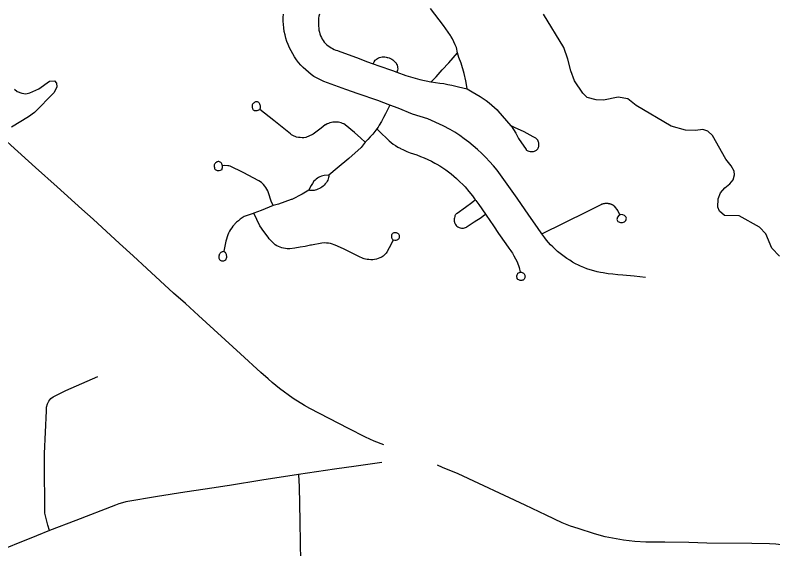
# Model space of a CAD drawing. Extents: x -19 to 366, y -4 to 359.
# Drawn here: x 143.458 to 144.332, y 192.02 to 192.636 of the extents above; entities that cross this region are included whole.
import ezdxf

# ---------------------------------------------------------------- set-up
doc = ezdxf.new("R2010")
doc.units = 0
for name, color, linetype in [('Level 31', 7, 'Continuous'), ('Level 33', 7, 'Continuous'), ('Level 35', 7, 'Continuous'), ('Level 60', 7, 'Continuous')]:
    doc.layers.add(name, color=color, linetype=linetype)

msp = doc.modelspace()

# ---------------------------------------------------------------- linework, layer by layer
at = {"layer": 'Level 31'}
for points in [[(143.88306, 192.13989), (143.87209, 192.1442), (143.86221, 192.14888), (143.84249, 192.15886), (143.7978, 192.18196), (143.79161, 192.18528), (143.77859, 192.19367), (143.763, 192.2052), (143.75457, 192.21212), (143.74988, 192.2162), (143.74127, 192.22365), (143.71789, 192.2451)], [(143.49768, 192.04101), (143.49572, 192.04729), (143.49236, 192.06122), (143.49216, 192.068), (143.49196, 192.11427), (143.49207, 192.13022), (143.4943, 192.17935), (143.49436, 192.1837), (143.49515, 192.18729), (143.49676, 192.1906), (143.49909, 192.19343), (143.50205, 192.19563), (143.51666, 192.20283), (143.55341, 192.21901)], [(143.88088, 192.11984), (143.85144, 192.11538), (143.8263, 192.11189)], [(144.1074, 192.04334), (144.09867, 192.0462), (144.08884, 192.0502), (144.07051, 192.05869), (144.04624, 192.07053), (143.96875, 192.10658), (143.95101, 192.11383), (143.94496, 192.11647)], [(143.8263, 192.11189), (143.78496, 192.10592)], [(143.78496, 192.10592), (143.74257, 192.09944), (143.70537, 192.09314), (143.69976, 192.09219), (143.68764, 192.09038)], [(143.78496, 192.10592), (143.78548, 192.09177), (143.78651, 192.05208), (143.7867, 192.02671), (143.7881, 191.94657), (143.78881, 191.92914), (143.78937, 191.90105)], [(143.68764, 192.09038), (143.65373, 192.08532), (143.62207, 192.08039), (143.58577, 192.07412), (143.58167, 192.07312), (143.57764, 192.07192), (143.57368, 192.07053), (143.52819, 192.0529)], [(143.52819, 192.0529), (143.49768, 192.04101)], [(143.49768, 192.04101), (143.48277, 192.03521), (143.4289, 192.01356), (143.39427, 192.00018), (143.39289, 191.99964)], [(144.37233, 192.0176), (144.35365, 192.02239), (144.34412, 192.02428), (144.33546, 192.02532), (144.32809, 192.02567), (144.30766, 192.02611), (144.25561, 192.02672), (144.23504, 192.02719), (144.20713, 192.02758), (144.18519, 192.02788), (144.17256, 192.02866), (144.15973, 192.03007), (144.13851, 192.03395), (144.126, 192.03737), (144.1074, 192.04334)]]:
    msp.add_lwpolyline(points, dxfattribs=at)
at = {"layer": 'Level 33'}
for points in [[(143.96814, 192.59266), (143.96683, 192.59856), (143.96543, 192.60195), (143.9639, 192.60528), (143.96222, 192.60854), (143.96042, 192.61173), (143.95997, 192.61247), (143.9519, 192.62404), (143.93698, 192.64376)], [(143.88997, 192.53224), (143.87637, 192.53738), (143.85349, 192.54539), (143.83925, 192.55032), (143.81386, 192.55964), (143.80263, 192.56537), (143.79936, 192.56766), (143.79621, 192.57012), (143.7932, 192.57273), (143.79032, 192.57549), (143.78756, 192.57839), (143.78498, 192.58143), (143.78254, 192.58459), (143.78024, 192.58787), (143.77815, 192.59126), (143.7762, 192.59476), (143.77445, 192.59835), (143.77288, 192.60202), (143.77148, 192.60576), (143.77028, 192.60957), (143.76926, 192.61344), (143.76846, 192.61735), (143.76784, 192.6213), (143.76744, 192.62528), (143.76723, 192.62927), (143.7672, 192.63327), (143.76739, 192.63726)], [(143.80891, 192.6373), (143.80841, 192.63502), (143.80805, 192.63271), (143.80786, 192.63039), (143.80781, 192.62806), (143.80793, 192.62573), (143.80793, 192.62552), (143.80795, 192.62325), (143.80812, 192.62099), (143.80844, 192.61874), (143.80891, 192.61652), (143.80952, 192.61434), (143.81027, 192.6122), (143.81119, 192.61012), (143.81205, 192.60842), (143.81321, 192.60666), (143.81452, 192.605), (143.81591, 192.60343), (143.81745, 192.60197), (143.81905, 192.60062), (143.82077, 192.59939), (143.82229, 192.59843), (143.8241, 192.59738), (143.826, 192.59647), (143.82794, 192.59569), (143.82993, 192.59505), (143.83055, 192.59489), (143.85463, 192.5861), (143.86312, 192.5826), (143.87081, 192.57979)], [(143.93772, 192.55906), (143.94375, 192.56482), (143.95062, 192.57295), (143.95817, 192.5809), (143.96323, 192.58674), (143.96814, 192.59266)], [(143.97934, 192.55087), (143.97841, 192.55605), (143.97771, 192.5602), (143.97587, 192.56871), (143.97254, 192.58047), (143.96973, 192.58715), (143.96814, 192.59266)], [(143.87081, 192.57979), (143.87218, 192.58221), (143.87326, 192.58405), (143.87382, 192.58461), (143.87476, 192.58541), (143.87578, 192.58611), (143.87688, 192.58669), (143.87826, 192.5872), (143.87972, 192.58759), (143.88123, 192.58783), (143.88274, 192.58792), (143.88426, 192.58787), (143.88576, 192.58767), (143.88723, 192.58732), (143.88793, 192.58715), (143.88946, 192.58667), (143.89094, 192.58604), (143.89236, 192.58528), (143.89369, 192.58439), (143.89493, 192.58338), (143.89608, 192.58226), (143.89711, 192.58103), (143.89726, 192.58081), (143.89793, 192.57957), (143.89847, 192.57827), (143.89887, 192.57692), (143.8991, 192.57553), (143.89921, 192.57413), (143.89916, 192.57272), (143.89824, 192.57013)], [(143.87081, 192.57979), (143.87747, 192.57736), (143.89326, 192.57198), (143.89824, 192.57013)], [(143.71789, 192.2451), (143.66962, 192.28937), (143.65441, 192.30304), (143.64052, 192.31521), (143.60972, 192.34347), (143.59426, 192.35818), (143.57844, 192.37233), (143.5479, 192.40049), (143.53493, 192.41212), (143.50656, 192.43802), (143.48155, 192.46015), (143.45311, 192.48612), (143.43771, 192.49968), (143.41097, 192.52441), (143.38979, 192.54371), (143.37567, 192.55705), (143.36172, 192.56981)], [(143.89824, 192.57013), (143.9084, 192.56636), (143.92471, 192.56169), (143.93751, 192.55909), (143.93772, 192.55906)], [(143.93772, 192.55906), (143.94771, 192.55771), (143.9524, 192.557), (143.95706, 192.55613), (143.96169, 192.55512), (143.96627, 192.55397), (143.96928, 192.55314), (143.97934, 192.55087)], [(143.97934, 192.55087), (143.98522, 192.54757), (143.9945, 192.54204), (143.99794, 192.53977), (144.0013, 192.53737), (144.00457, 192.53485), (144.00773, 192.53221), (144.0108, 192.52946), (144.01377, 192.5266), (144.01463, 192.52574), (144.02973, 192.50842), (144.0301, 192.50823)], [(143.74035, 192.52706), (143.7407, 192.52807), (143.74091, 192.52911), (143.74097, 192.53018), (143.74089, 192.53124), (143.74067, 192.53229), (143.74028, 192.53328), (143.73976, 192.53422), (143.73954, 192.53454), (143.73898, 192.53509), (143.73832, 192.53553), (143.7376, 192.53584), (143.73684, 192.53601), (143.73606, 192.53602), (143.73528, 192.53588), (143.73453, 192.5356), (143.73388, 192.53518), (143.73351, 192.53486), (143.73284, 192.53441), (143.73226, 192.53384), (143.73181, 192.53318), (143.73148, 192.53244), (143.73129, 192.53165), (143.73126, 192.53085), (143.73138, 192.53005), (143.73156, 192.52947), (143.73163, 192.52875), (143.73182, 192.52807), (143.73217, 192.52744), (143.73264, 192.52689), (143.73319, 192.52645), (143.73384, 192.52615), (143.73482, 192.52593), (143.73584, 192.52587), (143.73683, 192.52595), (143.73705, 192.52599), (143.74035, 192.52706)], [(143.86181, 192.48951), (143.85671, 192.49389), (143.8495, 192.5004), (143.83864, 192.50961), (143.83717, 192.51045), (143.83566, 192.51116), (143.83406, 192.51172), (143.83243, 192.51215), (143.83079, 192.51242), (143.8291, 192.51255), (143.82813, 192.51255), (143.82636, 192.51257), (143.82458, 192.51244), (143.82282, 192.51216), (143.8211, 192.51173), (143.81941, 192.51115), (143.81778, 192.51044), (143.81621, 192.50959), (143.8157, 192.50927), (143.81112, 192.50566), (143.80647, 192.50213), (143.80171, 192.49869), (143.80102, 192.4982), (143.79319, 192.49476), (143.79106, 192.49458), (143.78893, 192.49456), (143.78682, 192.49469), (143.7847, 192.49496), (143.78261, 192.49539), (143.7811, 192.49581), (143.77964, 192.49638), (143.77822, 192.49708), (143.77689, 192.49792), (143.77566, 192.49887), (143.75637, 192.51432), (143.74035, 192.52706)], [(143.88997, 192.53224), (143.88741, 192.52685), (143.88525, 192.5223), (143.88294, 192.51783), (143.88054, 192.51343), (143.87797, 192.5091), (143.8765, 192.50673), (143.87498, 192.50468)], [(144.06552, 192.38362), (144.06032, 192.39094), (144.0531, 192.40122), (144.04616, 192.41137), (144.03696, 192.42466), (144.02157, 192.44639), (144.01774, 192.45173), (144.01375, 192.45695), (144.0096, 192.46203), (144.00526, 192.46696), (144.00075, 192.47176), (143.99611, 192.4764), (143.99132, 192.48088), (143.98635, 192.4852), (143.98128, 192.48936), (143.97604, 192.49335), (143.9707, 192.49715), (143.96521, 192.50078), (143.95964, 192.50423), (143.95179, 192.5083), (143.93384, 192.5163), (143.91643, 192.52189), (143.89987, 192.52851), (143.88997, 192.53224)], [(143.87498, 192.50468), (143.87038, 192.49857), (143.86743, 192.49567), (143.86459, 192.49267), (143.86181, 192.48951)], [(143.87498, 192.50468), (143.87982, 192.50032), (143.88697, 192.4932), (143.88926, 192.49109), (143.89162, 192.4891), (143.89409, 192.48722), (143.89666, 192.48546), (143.89929, 192.48382), (143.90198, 192.48232), (143.90225, 192.48218), (143.90595, 192.48039), (143.90974, 192.47873), (143.91358, 192.4772), (143.91748, 192.47581), (143.92109, 192.47466), (143.9254, 192.47304), (143.92967, 192.47129), (143.93387, 192.4694), (143.938, 192.46738), (143.9421, 192.46523), (143.94436, 192.46397), (143.94785, 192.462), (143.95128, 192.45991), (143.95461, 192.45768), (143.95788, 192.45534), (143.96103, 192.45287), (143.96412, 192.45028), (143.96709, 192.44758), (143.96833, 192.44638), (143.97698, 192.43774), (143.9812, 192.4326), (143.98532, 192.42737), (143.98867, 192.42291)], [(144.0301, 192.50823), (144.03527, 192.49984), (144.03866, 192.49362), (144.04718, 192.48094), (144.04733, 192.48074), (144.04789, 192.48016), (144.04852, 192.47969), (144.04924, 192.47934), (144.05051, 192.47893), (144.05182, 192.47866), (144.05315, 192.47854), (144.05448, 192.47857), (144.0558, 192.47875), (144.05709, 192.47908), (144.05765, 192.47927), (144.05856, 192.4797), (144.0594, 192.48026), (144.06014, 192.48094), (144.06075, 192.48173), (144.06127, 192.4826), (144.06165, 192.48354), (144.06185, 192.48452), (144.06194, 192.48552), (144.06204, 192.48622), (144.0621, 192.48735), (144.062, 192.48848), (144.06175, 192.48958), (144.06136, 192.49064), (144.06084, 192.49164), (144.06017, 192.49256), (144.05851, 192.4941), (144.05544, 192.49546), (144.04487, 192.50131), (144.03373, 192.50628), (144.0301, 192.50823)], [(143.86181, 192.48951), (143.85923, 192.48637), (143.85695, 192.48337), (143.84273, 192.47039), (143.82944, 192.45953), (143.81985, 192.45151)], [(143.6966, 192.45804), (143.69695, 192.45905), (143.69716, 192.46009), (143.69722, 192.46116), (143.69714, 192.46222), (143.69692, 192.46327), (143.69653, 192.46426), (143.69601, 192.4652), (143.69579, 192.46552), (143.69522, 192.46607), (143.69457, 192.46651), (143.69385, 192.46682), (143.69309, 192.46698), (143.69231, 192.467), (143.69153, 192.46686), (143.69078, 192.46658), (143.69013, 192.46616), (143.68976, 192.46584), (143.68909, 192.46539), (143.68851, 192.46482), (143.68806, 192.46416), (143.68772, 192.46342), (143.68754, 192.46263), (143.68751, 192.46183), (143.68763, 192.46103), (143.68781, 192.46045), (143.68788, 192.45973), (143.68807, 192.45905), (143.68842, 192.45842), (143.68889, 192.45787), (143.68944, 192.45743), (143.69009, 192.45713), (143.69107, 192.45691), (143.6924, 192.4567), (143.69339, 192.45679), (143.69469, 192.45705), (143.6966, 192.45804)], [(143.7556, 192.41639), (143.75347, 192.42139), (143.75022, 192.43106), (143.74935, 192.43308), (143.74832, 192.43503), (143.7472, 192.43691), (143.74591, 192.4387), (143.74454, 192.4404), (143.74302, 192.44201), (143.74231, 192.44269), (143.739, 192.44485), (143.7211, 192.45439), (143.7061, 192.46167), (143.70431, 192.46222), (143.70345, 192.46219), (143.69959, 192.4625), (143.69714, 192.4622)], [(143.81985, 192.45151), (143.81454, 192.45095), (143.81284, 192.45062), (143.8112, 192.45014), (143.80958, 192.44951), (143.80804, 192.44875), (143.80655, 192.44786), (143.80516, 192.44684), (143.80387, 192.4457), (143.80268, 192.44445), (143.80252, 192.44426), (143.80081, 192.44182), (143.79925, 192.43929), (143.79782, 192.43669), (143.79655, 192.43408)], [(143.81985, 192.45151), (143.81975, 192.44993), (143.81951, 192.44871), (143.81908, 192.44716), (143.81851, 192.44567), (143.81779, 192.44423), (143.81696, 192.44287), (143.81682, 192.44265), (143.81575, 192.44124), (143.81458, 192.43993), (143.81329, 192.43872), (143.8119, 192.43762), (143.81044, 192.43665), (143.8089, 192.43581), (143.80713, 192.43503), (143.8057, 192.43445), (143.8042, 192.43402), (143.80269, 192.43373), (143.80113, 192.43359), (143.79959, 192.4336), (143.79805, 192.43376), (143.79655, 192.43408)], [(143.79655, 192.43408), (143.7928, 192.4317), (143.78896, 192.42944), (143.78507, 192.4273), (143.78111, 192.4253), (143.77706, 192.42342), (143.77648, 192.42316), (143.76179, 192.41789), (143.7556, 192.41639)], [(143.98867, 192.42291), (143.98697, 192.42119), (143.98471, 192.41924), (143.97745, 192.41396), (143.96763, 192.40725), (143.96742, 192.40714), (143.96671, 192.40663), (143.96608, 192.406), (143.96556, 192.40528), (143.96518, 192.40448), (143.96492, 192.40363), (143.96461, 192.40222), (143.96442, 192.40079), (143.96439, 192.39935), (143.9645, 192.39791), (143.96456, 192.39765), (143.96488, 192.39649), (143.96536, 192.39538), (143.96596, 192.39433), (143.96668, 192.39337), (143.96753, 192.39251), (143.96848, 192.39175), (143.96949, 192.39113), (143.97028, 192.39078), (143.97143, 192.3904), (143.9726, 192.39018), (143.97381, 192.39011), (143.97499, 192.39018), (143.97617, 192.39041), (143.97732, 192.39078), (143.97839, 192.39129), (143.97941, 192.39194), (143.98753, 192.39765), (143.99555, 192.40261), (143.99764, 192.40424), (144.0003, 192.4064)], [(143.98867, 192.42291), (143.98931, 192.42205), (143.99265, 192.41739), (144.0003, 192.4064)], [(143.7556, 192.41639), (143.74162, 192.41053), (143.73318, 192.40742)], [(144.06552, 192.38362), (144.1176, 192.40954), (144.13384, 192.41761), (144.13405, 192.41772), (144.13476, 192.418), (144.13497, 192.41809), (144.13569, 192.41833), (144.13593, 192.4184), (144.13663, 192.41858), (144.13689, 192.41864), (144.13762, 192.41878), (144.13786, 192.41881), (144.13859, 192.4189), (144.13885, 192.41892), (144.13958, 192.41895), (144.13984, 192.41895), (144.14058, 192.41893), (144.14081, 192.41892), (144.14158, 192.41885), (144.14181, 192.41882), (144.14255, 192.4187), (144.14279, 192.41865), (144.1435, 192.41847), (144.14374, 192.41841), (144.14446, 192.41818), (144.1447, 192.4181), (144.14539, 192.41783), (144.14561, 192.41773), (144.14628, 192.41741), (144.1465, 192.4173), (144.14715, 192.41693), (144.14737, 192.4168), (144.148, 192.41639), (144.14819, 192.41625), (144.14877, 192.41579), (144.14897, 192.41564), (144.1529, 192.41023), (144.15523, 192.40513)], [(143.73318, 192.40742), (143.73267, 192.40723), (143.72224, 192.40362), (143.71989, 192.40213), (143.71762, 192.40052), (143.71544, 192.39879), (143.71337, 192.39695), (143.71139, 192.39501), (143.71086, 192.39447), (143.70926, 192.39261), (143.70778, 192.39067), (143.70642, 192.38864), (143.70518, 192.38653), (143.70408, 192.38435), (143.70322, 192.38234), (143.70107, 192.375), (143.69911, 192.3654), (143.69877, 192.36336)], [(143.8941, 192.37637), (143.8934, 192.37504), (143.89125, 192.37105), (143.88749, 192.36383), (143.88697, 192.3629), (143.88675, 192.36248), (143.88586, 192.36121), (143.88485, 192.36004), (143.88375, 192.35896), (143.88252, 192.35801), (143.88122, 192.35717), (143.87984, 192.35647), (143.87842, 192.3559), (143.8747, 192.35428), (143.87253, 192.35394), (143.87036, 192.35375), (143.86816, 192.35371), (143.86597, 192.35382), (143.86381, 192.35408), (143.86219, 192.35436), (143.86059, 192.3548), (143.8593, 192.35527), (143.8545, 192.35734), (143.83659, 192.36625), (143.82694, 192.37067), (143.8261, 192.371), (143.8239, 192.37172), (143.82165, 192.37229), (143.81939, 192.37272), (143.81708, 192.37299), (143.81478, 192.37312), (143.81178, 192.3729), (143.79996, 192.37068), (143.79862, 192.37039), (143.79266, 192.36919), (143.7867, 192.3681), (143.78072, 192.36714), (143.77473, 192.36631), (143.77394, 192.36629), (143.77183, 192.36636), (143.76972, 192.36658), (143.76762, 192.36695), (143.76557, 192.36747), (143.76356, 192.36813), (143.7616, 192.36894), (143.7597, 192.36988), (143.75787, 192.37096), (143.75107, 192.3779), (143.74969, 192.3798), (143.74497, 192.38627), (143.74037, 192.39281), (143.73318, 192.40742)], [(144.0003, 192.4064), (144.00106, 192.40528), (144.00968, 192.39272), (144.01548, 192.3841), (144.02392, 192.37194), (144.02745, 192.36711), (144.02982, 192.36389), (144.03047, 192.36292), (144.03141, 192.36141), (144.03236, 192.35987), (144.03324, 192.35832), (144.03699, 192.35144), (144.03912, 192.34457), (144.04031, 192.33941)], [(144.15649, 192.40576), (144.15415, 192.40459), (144.15254, 192.40269), (144.1521, 192.4002), (144.15321, 192.39772), (144.15605, 192.39655), (144.15853, 192.39655), (144.16072, 192.39742), (144.16218, 192.39889), (144.16292, 192.40152), (144.16218, 192.40327), (144.16088, 192.40483), (144.15893, 192.40564), (144.15649, 192.40576)], [(143.8941, 192.37637), (143.89348, 192.37709), (143.89296, 192.37788), (143.89258, 192.37873), (143.89234, 192.37964), (143.89227, 192.38057), (143.89233, 192.3815), (143.89242, 192.38194), (143.89254, 192.38267), (143.8928, 192.38336), (143.89321, 192.38398), (143.89371, 192.3845), (143.89434, 192.38491), (143.89502, 192.38518), (143.89575, 192.38531), (143.89648, 192.38529), (143.89677, 192.38524), (143.89758, 192.38517), (143.89834, 192.38494), (143.89906, 192.38458), (143.89972, 192.38408), (143.90023, 192.38348), (143.90066, 192.38279), (143.90091, 192.38204), (143.90106, 192.38124), (143.90103, 192.38044), (143.90099, 192.37954), (143.9008, 192.37878), (143.90049, 192.37809), (143.90003, 192.37746), (143.89946, 192.37693), (143.89881, 192.37652), (143.89806, 192.37625), (143.89702, 192.37607), (143.89596, 192.37604), (143.89577, 192.37605), (143.8941, 192.37637)], [(144.18511, 192.3333), (144.17827, 192.33404), (144.17181, 192.33467), (144.15874, 192.33595), (144.15307, 192.33636), (144.14742, 192.33692), (144.14176, 192.33763), (144.13614, 192.33848), (144.13314, 192.33899), (144.12919, 192.33987), (144.12525, 192.3409), (144.12135, 192.34206), (144.1175, 192.34338), (144.11371, 192.34484), (144.10997, 192.34643), (144.10779, 192.34745), (144.1043, 192.34918), (144.10088, 192.35104), (144.09755, 192.35304), (144.09429, 192.35515), (144.0911, 192.35739), (144.08802, 192.35975), (144.08501, 192.36223), (144.08365, 192.36341), (144.07839, 192.3682), (144.07805, 192.36854), (144.07556, 192.37103), (144.07316, 192.37362), (144.07087, 192.37631), (144.06873, 192.3791), (144.06552, 192.38362)], [(143.69877, 192.36336), (143.69778, 192.36314), (143.69728, 192.36299), (143.69686, 192.36286), (143.696, 192.36244), (143.69519, 192.36189), (143.6945, 192.36123), (143.6939, 192.36047), (143.69345, 192.35962), (143.69313, 192.35871), (143.693, 192.3581), (143.69289, 192.35725), (143.69291, 192.35639), (143.6931, 192.35556), (143.69343, 192.35477), (143.69388, 192.35404), (143.69447, 192.35341), (143.69515, 192.35289), (143.69599, 192.35258), (143.69687, 192.35241), (143.6976, 192.3524), (143.69866, 192.35253), (143.69951, 192.35281), (143.7003, 192.35323), (143.70102, 192.35378), (143.70151, 192.35472), (143.70184, 192.35568), (143.70202, 192.35667), (143.70206, 192.35768), (143.70194, 192.35869), (143.70167, 192.35966), (143.70103, 192.36113), (143.70073, 192.36176), (143.69877, 192.36336)], [(144.04031, 192.33941), (144.04121, 192.33943), (144.04207, 192.3393), (144.04291, 192.33902), (144.0437, 192.3386), (144.04438, 192.33806), (144.04499, 192.33741), (144.04546, 192.33666), (144.0458, 192.33584), (144.04596, 192.33511), (144.04608, 192.33429), (144.04601, 192.33346), (144.04582, 192.33266), (144.04549, 192.33191), (144.04501, 192.33124), (144.04441, 192.33066), (144.04374, 192.3302), (144.04332, 192.33), (144.0424, 192.32977), (144.04146, 192.32969), (144.04051, 192.32977), (144.0396, 192.32999), (144.03874, 192.33036), (144.03794, 192.33086), (144.03763, 192.33111), (144.03715, 192.33185), (144.0368, 192.33266), (144.03658, 192.33353), (144.03651, 192.33441), (144.0366, 192.33529), (144.03688, 192.33625), (144.03728, 192.33715), (144.0378, 192.33798), (144.03794, 192.33814), (144.04031, 192.33941)]]:
    msp.add_lwpolyline(points, dxfattribs=at)
at = {"layer": 'Level 35'}
for points in [[(144.33952, 192.35787), (144.33053, 192.36708), (144.32357, 192.38372), (144.3163, 192.39143), (144.29307, 192.40432), (144.2762, 192.40494), (144.27048, 192.40963), (144.26854, 192.41455), (144.26864, 192.42403), (144.27161, 192.43107), (144.27649, 192.43661), (144.28214, 192.44121), (144.28607, 192.44599), (144.28754, 192.45169), (144.28731, 192.45586), (144.28385, 192.46228), (144.27753, 192.46981), (144.26213, 192.49699), (144.25697, 192.50226), (144.25127, 192.50392), (144.24275, 192.5029), (144.231, 192.50318), (144.21467, 192.50798), (144.1741, 192.53173), (144.16456, 192.53942), (144.15337, 192.54122), (144.13653, 192.53805), (144.12819, 192.53817), (144.11775, 192.54112), (144.11259, 192.54582), (144.10318, 192.56015), (144.09872, 192.57168), (144.09557, 192.58531), (144.09091, 192.59874), (144.06745, 192.63704)], [(143.45717, 192.55059), (143.46042, 192.54796), (143.46555, 192.54591), (143.47048, 192.54539), (143.47483, 192.54637), (143.4854, 192.55101), (143.49764, 192.55984), (143.50332, 192.56026), (143.50562, 192.55744), (143.50622, 192.55327), (143.50306, 192.54661), (143.48052, 192.52385), (143.47337, 192.51886), (143.45396, 192.50675)]]:
    msp.add_lwpolyline(points, dxfattribs=at)
at = {"layer": 'Level 60'}
for points in [[(146.77834, 1.69699), (146.57878, 10.31313), (146.37852, 18.92942), (146.17757, 27.54584), (145.97591, 36.16241), (145.77356, 44.77911), (145.57052, 53.39596), (145.36679, 62.01295), (145.16236, 70.63008), (144.95724, 79.24735), (144.75142, 87.86477), (144.54492, 96.48232), (144.33773, 105.10002), (144.12986, 113.71787), (143.92129, 122.33585), (143.71204, 130.95398), (143.5021, 139.57225), (143.29148, 148.19067), (143.08018, 156.80923), (142.8682, 165.42794), (142.65553, 174.04679), (142.44218, 182.66579), (142.22816, 191.28493), (142.01345, 199.90421), (141.79807, 208.52365), (141.58202, 217.14322), (141.36528, 225.76295), (141.14788, 234.38282), (140.9298, 243.00284), (140.71105, 251.623), (140.49162, 260.24332), (140.27153, 268.86377), (140.05077, 277.48438), (139.82934, 286.10514), (139.60724, 294.72604), (139.38447, 303.34709), (139.16105, 311.96829), (138.93695, 320.58964), (138.7122, 329.21114), (138.48678, 337.83278), (138.2607, 346.45458)], [(0, 189.51617), (7.11214, 189.52059), (14.22427, 189.53386), (21.33637, 189.55597), (28.44845, 189.58693), (35.56048, 189.62672), (42.67245, 189.67537), (49.78436, 189.73285), (56.89619, 189.79918), (64.00793, 189.87436), (71.11958, 189.95838), (78.23111, 190.05124), (85.34253, 190.15294), (92.45381, 190.26349), (99.56495, 190.38288), (106.67593, 190.51112), (113.78675, 190.6482), (120.89739, 190.79412), (128.00785, 190.94888), (135.11811, 191.11248), (142.22816, 191.28493), (149.33799, 191.46621), (156.44759, 191.65634), (163.55694, 191.85531), (170.66605, 192.06312), (177.77489, 192.27977), (184.88345, 192.50526), (191.99173, 192.73959), (199.09971, 192.98276), (206.20739, 193.23477), (213.31474, 193.49561), (220.42177, 193.7653), (227.52845, 194.04382), (234.63479, 194.33118), (241.74076, 194.62738), (248.84635, 194.93241), (255.95157, 195.24628), (263.05638, 195.56898), (270.16079, 195.90052), (277.26478, 196.24089), (284.36834, 196.5901), (291.47147, 196.94814), (298.57414, 197.31501), (305.67635, 197.69072), (312.77809, 198.07525), (319.87934, 198.46862), (326.9801, 198.87082), (334.08035, 199.28185), (341.18009, 199.7017)]]:
    msp.add_spline(points, degree=3, dxfattribs=at)

doc.saveas('drawing.dxf')
